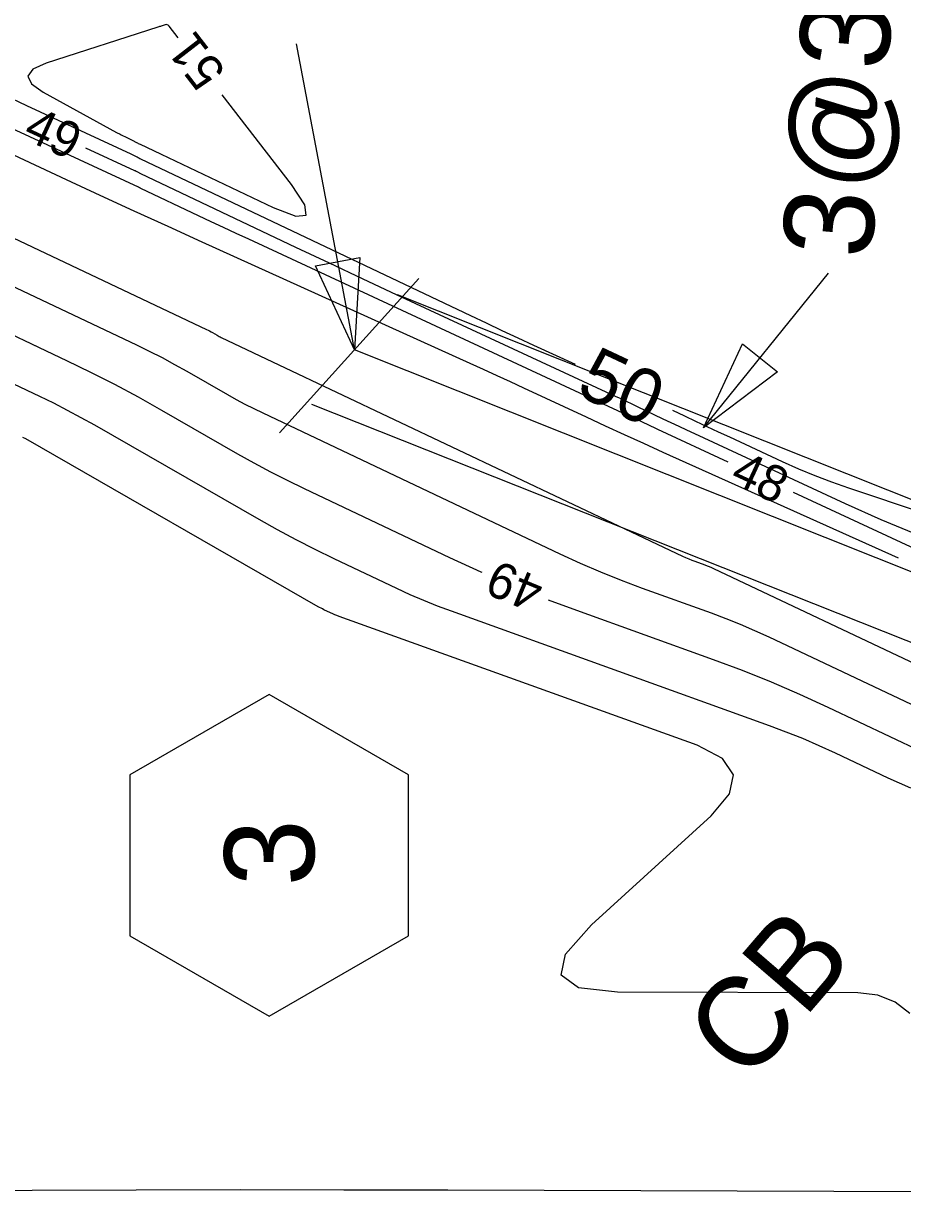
# Model space of a CAD drawing. Extents: x 2384780 to 2405861, y 547869 to 573706.
# Drawn here: x 2394667.9 to 2394716.9, y 554078.6 to 554143.7 of the extents above; entities that cross this region are included whole.
import ezdxf

# ---------------------------------------------------------------- set-up
doc = ezdxf.new("R2010")
doc.units = 0
for name, color, linetype in [('Breaklines', 7, 'Continuous'), ('Old_Level_12', 7, 'Continuous'), ('Old_Level_5', 7, 'Continuous'), ('Old_Level_60', 7, 'Continuous'), ('Old_Level_61', 7, 'Continuous')]:
    doc.layers.add(name, color=color, linetype=linetype)

msp = doc.modelspace()

# ---------------------------------------------------------------- linework, layer by layer
at = {"layer": 'Breaklines'}
for p, q in [((2394705.77604, 554121.25426), (2394712.73546, 554129.85862)), ((2394682.19496, 554120.97082), (2394689.94153, 554129.55354)), ((2394756.3781, 554101.7149), (2394688.75935, 554128.6504)), ((2394754.81375, 554098.312), (2394686.3565, 554125.5815)), ((2394752.57079, 554095.31329), (2394683.97894, 554122.54073))]:
    msp.add_line(p, q, dxfattribs=at)
msp.add_lwpolyline([(2394709.89228, 554124.35573), (2394705.77604, 554121.25426), (2394707.94851, 554125.9279)], close=True, dxfattribs=at)
at = {"layer": 'Old_Level_12'}
msp.add_lwpolyline([(2394681.61926, 554106.41104), (2394673.86926, 554101.93654), (2394673.86926, 554092.98754), (2394681.61926, 554088.51304), (2394689.36926, 554092.98754), (2394689.36926, 554101.93654)], close=True, dxfattribs=at)
at = {"layer": 'Old_Level_5'}
msp.add_line((2394686.3565, 554125.5815), (2394683.13875, 554142.6135), dxfattribs=at)
msp.add_lwpolyline([(2394686.6565, 554130.72675), (2394686.3565, 554125.5815), (2394684.2, 554130.2625)], close=True, dxfattribs=at)
at = {"layer": 'Old_Level_60'}
for points in [[(2394707.15375, 554119.3395), (2394703.239, 554121.1565), (2394703.046, 554121.24625), (2394702.85325, 554121.3365), (2394702.66075, 554121.42725), (2394702.4685, 554121.51825), (2394701.84075, 554121.81675), (2394701.706, 554121.8805), (2394701.57125, 554121.944), (2394701.43625, 554122.007), (2394701.30125, 554122.07), (2394680.473, 554131.735), (2394679.77575, 554132.0595), (2394679.079, 554132.3855), (2394678.38325, 554132.713), (2394677.688, 554133.042), (2394674.47, 554134.56875), (2394674.4575, 554134.57475), (2394674.44525, 554134.581), (2394674.433, 554134.58725), (2394674.42075, 554134.59375), (2394674.38125, 554134.61525), (2394674.37275, 554134.61975), (2394674.364, 554134.62425), (2394674.3555, 554134.6285), (2394674.34675, 554134.6325), (2394651.37425, 554145.27825)], [(2394676.5555, 554142.937), (2394676.04375, 554143.59875), (2394675.99775, 554143.64475), (2394675.94575, 554143.6715), (2394675.88775, 554143.679), (2394675.824, 554143.667), (2394675.60525, 554143.59675), (2394675.55825, 554143.5815), (2394675.5115, 554143.5665), (2394675.46475, 554143.5515), (2394675.41775, 554143.53625), (2394669.2005, 554141.536), (2394668.45725, 554141.19875), (2394668.18375, 554140.81675), (2394668.37975, 554140.38975), (2394669.0455, 554139.9175), (2394673.11975, 554137.68), (2394673.18425, 554137.64525), (2394673.249, 554137.61175), (2394673.3145, 554137.5795), (2394673.38075, 554137.548)], [(2394673.38075, 554137.548), (2394673.69025, 554137.40475), (2394673.7655, 554137.369), (2394673.84025, 554137.33225), (2394673.9145, 554137.29425), (2394673.988, 554137.25525), (2394674.2275, 554137.1255), (2394674.279, 554137.098), (2394674.33075, 554137.07125), (2394674.383, 554137.04525), (2394674.4355, 554137.02), (2394681.838, 554133.50775), (2394683.0915, 554133.02275), (2394683.68025, 554133.07325), (2394683.60375, 554133.659), (2394682.8625, 554134.78025), (2394679.00225, 554139.7725)], [(2394651.94525, 554139.11525), (2394678.1335, 554126.71675), (2394678.2165, 554126.6765), (2394678.29875, 554126.6345), (2394678.38, 554126.591), (2394678.4605, 554126.54575), (2394678.722, 554126.39575), (2394678.7785, 554126.36425), (2394678.83525, 554126.33375), (2394678.89275, 554126.30425), (2394678.951, 554126.276), (2394704.62125, 554114.107), (2394704.788, 554114.03025), (2394704.95675, 554113.95775), (2394705.127, 554113.88925), (2394705.299, 554113.825), (2394705.86375, 554113.62175), (2394705.984, 554113.57675), (2394706.10325, 554113.529), (2394706.22125, 554113.47825), (2394706.33825, 554113.42475), (2394730.19625, 554102.14225)], [(2394716.6335, 554113.988), (2394703.53175, 554119.88325), (2394702.46225, 554120.3665), (2394701.39425, 554120.853), (2394700.32775, 554121.343), (2394699.26275, 554121.83625), (2394695.78625, 554123.45325), (2394695.041, 554123.79875), (2394694.29475, 554124.14225), (2394693.5475, 554124.484), (2394692.7995, 554124.82375), (2394677.87725, 554131.579), (2394675.98625, 554132.43875), (2394674.09775, 554133.30375), (2394672.212, 554134.17475), (2394670.32875, 554135.05125), (2394664.181, 554137.924)], [(2394717.68975, 554115.29625), (2394715.67225, 554116.13175), (2394713.6775, 554117.024), (2394705.30125, 554120.912), (2394704.86125, 554121.11675), (2394704.422, 554121.3225), (2394703.983, 554121.52925), (2394703.5445, 554121.737), (2394702.113, 554122.41725), (2394701.80625, 554122.5625), (2394701.499, 554122.70725), (2394701.19125, 554122.85125), (2394700.8835, 554122.9945), (2394690.57325, 554127.77875), (2394688.70325, 554128.649), (2394686.83475, 554129.5235), (2394684.96825, 554130.40175), (2394683.10375, 554131.284), (2394674.4735, 554135.37875), (2394674.44025, 554135.39475), (2394674.40725, 554135.41125), (2394674.37425, 554135.42825), (2394674.34175, 554135.44575), (2394674.2355, 554135.50325), (2394674.21275, 554135.51525), (2394674.18975, 554135.527), (2394674.1665, 554135.5385), (2394674.143, 554135.5495), (2394671.4195, 554136.81175)], [(2394656.98525, 554134.02425), (2394674.2315, 554125.85925), (2394674.9445, 554125.513), (2394675.65025, 554125.153), (2394676.349, 554124.779), (2394677.04025, 554124.39125), (2394679.28725, 554123.1025), (2394679.771, 554122.831), (2394680.26, 554122.56925), (2394680.754, 554122.317), (2394681.25325, 554122.0745), (2394697.78125, 554114.23925), (2394698.912, 554113.71975), (2394700.05425, 554113.2285), (2394701.20825, 554112.765), (2394702.37375, 554112.3295), (2394706.2, 554110.95225), (2394707.016, 554110.6475), (2394707.82375, 554110.3235), (2394708.6235, 554109.98), (2394709.41525, 554109.617), (2394724.9, 554102.2945)], [(2394662.1405, 554128.8785), (2394670.3295, 554125.0015), (2394671.6725, 554124.3495), (2394673.002, 554123.67125), (2394674.318, 554122.96725), (2394675.62025, 554122.237), (2394679.85225, 554119.809), (2394680.76375, 554119.29775), (2394681.68475, 554118.80475), (2394682.61525, 554118.32975), (2394683.55525, 554117.87275), (2394691.64275, 554114.03875), (2394693.38475, 554113.23875), (2394693.44425, 554113.21325)], [(2394717.26725, 554088.674), (2394716.44175, 554089.302), (2394715.47625, 554089.68025), (2394714.3705, 554089.80875), (2394700.9915, 554089.852), (2394698.83075, 554090.0925), (2394697.87, 554090.79575), (2394698.1095, 554091.962), (2394699.549, 554093.5915), (2394706.21175, 554099.67), (2394707.23375, 554100.8915), (2394707.44425, 554101.951), (2394706.84325, 554102.8485), (2394705.4305, 554103.584), (2394685.50425, 554110.75575), (2394685.385, 554110.80025), (2394685.267, 554110.84775), (2394685.15025, 554110.898), (2394685.0345, 554110.951), (2394684.65875, 554111.12925), (2394684.5785, 554111.16825), (2394684.49925, 554111.20875), (2394684.42075, 554111.25075), (2394684.343, 554111.29425), (2394668.07325, 554120.62825), (2394667.91475, 554120.717)], [(2394721.4495, 554112.70375), (2394710.782, 554117.65525)], [(2394697.14075, 554111.68625), (2394698.718, 554111.09675), (2394706.31725, 554108.36175), (2394707.9375, 554107.7565), (2394709.542, 554107.11275), (2394711.1305, 554106.4305), (2394712.703, 554105.70975), (2394719.6035, 554102.4465)], [(2394641.45425, 554078.697), (2394668.42975, 554078.83075), (2394674.21025, 554078.8535), (2394679.99075, 554078.8645), (2394685.77125, 554078.8635), (2394691.55175, 554078.85075), (2394718.39025, 554078.764), (2394718.5765, 554078.7615), (2394718.7625, 554078.755), (2394718.94825, 554078.7445), (2394719.134, 554078.73), (2394719.74025, 554078.676), (2394719.87025, 554078.666), (2394720.00025, 554078.6585), (2394720.1305, 554078.654), (2394720.26075, 554078.65225), (2394739.08325, 554078.59125)]]:
    msp.add_lwpolyline(points, dxfattribs=at)
at = {"layer": 'Old_Level_61'}
for points in [[(2394698.6515, 554124.761), (2394696.3385, 554125.83425), (2394695.46175, 554126.24225), (2394694.58625, 554126.652), (2394693.7115, 554127.0635), (2394692.8375, 554127.477), (2394674.47725, 554136.1885), (2394674.423, 554136.21475), (2394674.36925, 554136.24175), (2394674.31575, 554136.26925), (2394674.26275, 554136.2975), (2394674.08975, 554136.391), (2394674.0525, 554136.41075), (2394674.01525, 554136.43), (2394673.97725, 554136.4485), (2394673.93925, 554136.4665), (2394668.127, 554139.16), (2394666.88675, 554139.74775)], [(2394665.18575, 554124.73175), (2394668.83125, 554123.006), (2394669.6085, 554122.6285), (2394670.378, 554122.236), (2394671.1395, 554121.8285), (2394671.893, 554121.406), (2394681.03575, 554116.16075), (2394682.064, 554115.58425), (2394683.10325, 554115.028), (2394684.153, 554114.492), (2394685.21325, 554113.9765), (2394688.69475, 554112.32625), (2394689.4445, 554111.98175), (2394690.20225, 554111.656), (2394690.9675, 554111.3485), (2394691.7405, 554111.05975), (2394709.44025, 554104.68925), (2394710.3695, 554104.34225), (2394711.28975, 554103.973), (2394712.201, 554103.58175), (2394713.103, 554103.16825), (2394716.03425, 554101.782), (2394716.66575, 554101.493), (2394717.30375, 554101.21975)], [(2394734.98425, 554110.82975), (2394713.86275, 554117.89475), (2394712.92775, 554118.222), (2394712.00325, 554118.575), (2394711.08875, 554118.95375), (2394710.1845, 554119.358), (2394707.24775, 554120.72125), (2394706.61875, 554121.014), (2394705.9905, 554121.30825), (2394705.36275, 554121.604), (2394704.73575, 554121.901), (2394704.08275, 554122.21125)]]:
    msp.add_lwpolyline(points, dxfattribs=at)

# ---------------------------------------------------------------- texts
at = {"layer": 'Breaklines'}
for s, rotation, p in [('3@36"', 85.1032538, (2394715.10361, 554130.58941)), ('CB', 49.3252778, (2394708.22868, 554084.67182))]:
    msp.add_text(s, height=5, rotation=rotation, dxfattribs=at).set_placement(p)
at = {"layer": 'Old_Level_12'}
msp.add_text('3', height=5, rotation=90, dxfattribs=at).set_placement((2394684.11951, 554095.74375))
at = {"layer": 'Old_Level_60'}
for s, rotation, p in [('51', 127.7118472, (2394679.2635, 554141.0695)), ('49', 335.1365278, (2394667.84125, 554137.36775)), ('48', 335.1008972, (2394707.183, 554118.2235)), ('49', 157.5539083, (2394697.03275, 554112.7855))]:
    msp.add_text(s, height=2, rotation=rotation, dxfattribs=at).set_placement(p)
at = {"layer": 'Old_Level_61'}
msp.add_text('50', height=3, rotation=334.8523306, dxfattribs=at).set_placement((2394698.59625, 554123.142))

doc.saveas('drawing.dxf')
